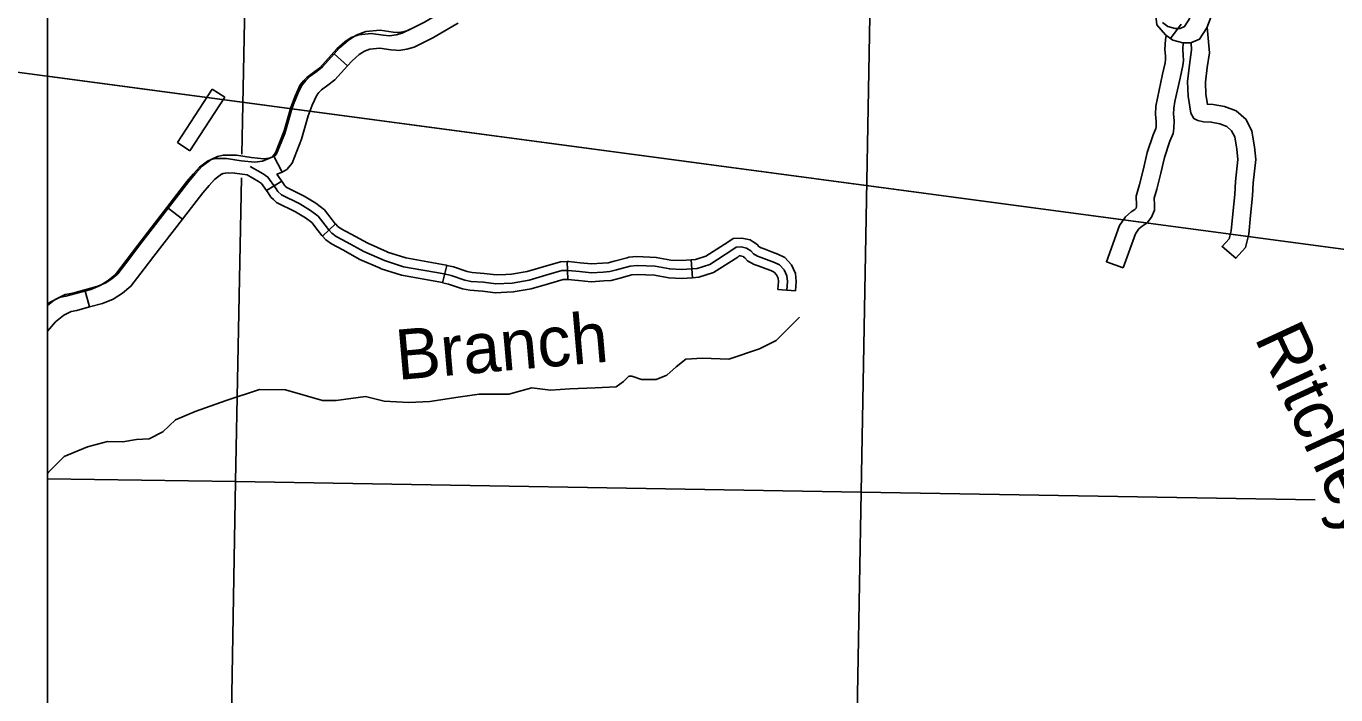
# Model space of a CAD drawing. Extents: x 0 to 3171, y 0 to 2059.
# Drawn here: x 1026.4 to 1210, y 655.3 to 749 of the extents above; entities that cross this region are included whole.
import ezdxf

# ---------------------------------------------------------------- set-up
doc = ezdxf.new("R2010")
doc.units = 0
for name, color, linetype in [('Default', 7, 'Continuous'), ('Level 35', 7, 'Continuous'), ('Level 45', 7, 'Continuous'), ('Level 46', 7, 'Continuous'), ('Level 5', 7, 'Continuous'), ('Level 57', 7, 'Continuous')]:
    doc.layers.add(name, color=color, linetype=linetype)

msp = doc.modelspace()

# ---------------------------------------------------------------- linework, layer by layer
at = {"layer": 'Default'}
for p, q in [((1029.42, 1254.61), (1029.42, 254.41)), ((979.56, 748.65), (1637.4, 660.79)), ((1029.42, 741.99), (1637.4, 660.79))]:
    msp.add_line(p, q, dxfattribs=at)
msp.add_lwpolyline([(2119.81, 1254.61), (1029.42, 1254.61), (1029.42, 254.41), (2119.81, 254.41)], close=True, dxfattribs=at)
msp.add_lwpolyline([(2119.81, 1254.61), (1029.42, 1254.61), (1029.42, 254.41), (2119.81, 254.41)], close=True, dxfattribs=at)
msp.add_lwpolyline([(2119.81, 1254.61), (1029.42, 1254.61), (1029.42, 254.41), (2119.81, 254.41)], close=True, dxfattribs=at)
at = {"layer": 'Level 35'}
msp.add_lwpolyline([(1134.81, 708.22), (1131.56, 704.97), (1129.2, 703.79), (1124.92, 702.32), (1121.23, 702.46), (1118.87, 702.32), (1117.54, 701.28), (1116.21, 700.1), (1114.74, 699.51), (1112.67, 699.51), (1111.34, 699.95), (1110.9, 699.95), (1110.16, 699.21), (1109.13, 698.48), (1106.18, 698.33), (1102.63, 698.18), (1099.93, 698), (1097.32, 698.33), (1094.07, 697.44), (1089.94, 697.44), (1086.99, 697), (1083, 696.41), (1080.05, 696.26), (1076.61, 696.46), (1074, 697.09), (1069.87, 696.56), (1067.95, 696.56), (1065.88, 697.15), (1062.78, 698.03), (1059.12, 698.1), (1054.47, 696.56), (1050.12, 695.01), (1047.39, 693.83), (1045.62, 692.13), (1043.7, 691.17), (1041.93, 691.1), (1040, 690.77), (1037.84, 690.79), (1035.04, 690.06), (1031.79, 688.7), (1029.57, 686.48), (1029.42, 686.32)], dxfattribs=at)
at = {"layer": 'Level 45'}
for p, q in [((1186.82, 747.27), (1188.28, 749.3)), ((1071.47, 743.46), (1069.62, 745.14)), ((1062.32, 728.56), (1061.15, 730.77)), ((1062.29, 727.29), (1060.14, 725.96)), ((1048.33, 721.96), (1046.35, 723.49)), ((1069.77, 721.31), (1067.96, 719.59)), ((1102.26, 716.02), (1102.33, 713.52)), ((1119.63, 716.25), (1119.82, 713.76)), ((1085.38, 715.49), (1084.8, 713.06)), ((1035.33, 709.65), (1034.67, 712.07)), ((1134.27, 711.93), (1131.77, 712.12))]:
    msp.add_line(p, q, dxfattribs=at)
for points in [[(1185.65, 756.26), (1185.67, 755.85), (1185.71, 755.02), (1185.67, 754.15), (1185.52, 753.29), (1185.1, 752.07), (1184.71, 750.91), (1184.91, 749.22), (1186.08, 747.8), (1186.82, 747.27)], [(1186.82, 747.27), (1187.13, 747.05), (1188.55, 746.66), (1189.66, 746.66), (1190.88, 747.2), (1191.89, 748.79), (1192.36, 750), (1192.89, 751.42), (1193.28, 753.22), (1193.33, 753.87)], [(1078.49, 748.13), (1078.57, 748.12), (1079.29, 748.24), (1079.93, 748.4), (1082.26, 749.57), (1085.46, 751.44), (1085.58, 751.52)], [(1029.42, 710.04), (1029.8, 710.33), (1031.09, 711), (1032, 711.16), (1035.49, 712.12), (1036.82, 712.66), (1037.94, 713.37), (1038.96, 714.21), (1042.08, 718.32), (1048.96, 727.22), (1049.88, 728.31), (1050.73, 729.25), (1051.86, 730.09), (1052.39, 730.34), (1052.96, 730.45), (1053.46, 730.48), (1054.54, 730.46), (1056.57, 730.14), (1058.51, 729.96), (1059.54, 730.08), (1060.47, 730.45), (1060.9, 730.67), (1061.38, 731.24), (1062.61, 734.36), (1063.54, 737.62), (1064.14, 739.18), (1064.48, 739.93), (1064.84, 740.8), (1065.3, 741.35), (1065.77, 741.82), (1066.73, 742.51), (1067.58, 743.19), (1069.99, 745.84), (1071.1, 746.8), (1072.01, 747.42), (1073.06, 747.8), (1074.79, 747.99), (1076.45, 747.74), (1077.36, 747.64), (1078.3, 747.8), (1079.12, 748.01), (1081.6, 749.25)], [(1078.24, 745.64), (1078.66, 745.6), (1079.81, 745.8), (1080.8, 746.05), (1083.45, 747.37), (1086.8, 749.32), (1086.99, 749.45)], [(1185.69, 749.51), (1186.42, 748.98), (1187.46, 748.69), (1188.14, 748.69), (1188.77, 748.98), (1189.52, 750.15)], [(1069.62, 745.14), (1070.36, 745.96), (1071.59, 747.01), (1072.69, 747.75), (1074.03, 748.25), (1076.07, 748.46), (1077.86, 748.19), (1078.49, 748.13)], [(1063.92, 738.07), (1064.23, 738.88), (1064.58, 739.65), (1065.01, 740.67), (1065.62, 741.41), (1066.22, 742), (1067.23, 742.72), (1067.97, 743.32), (1069.62, 745.14)], [(1071.47, 743.46), (1072.11, 744.16), (1073.11, 745.02), (1073.84, 745.51), (1074.6, 745.79), (1076.01, 745.94), (1077.55, 745.71), (1078.24, 745.64)], [(1066.26, 737.18), (1066.54, 737.92), (1066.87, 738.65), (1067.17, 739.36), (1067.47, 739.72), (1067.84, 740.08), (1068.74, 740.73), (1069.69, 741.49), (1071.47, 743.46)], [(1061.15, 730.77), (1061.36, 730.88), (1061.54, 731.11), (1062.68, 733.98), (1063.61, 737.23), (1063.92, 738.07)], [(1062.32, 728.56), (1062.95, 728.9), (1063.72, 729.81), (1065.05, 733.18), (1065.98, 736.44), (1066.26, 737.18)], [(1052.37, 730.31), (1052.47, 730.39), (1053.25, 730.75), (1054.05, 730.91), (1054.69, 730.95), (1055.9, 730.92), (1057.98, 730.6), (1059.75, 730.43), (1060.48, 730.52), (1061.2, 730.8), (1061.15, 730.77)], [(1046.35, 723.49), (1049.24, 727.22), (1050.19, 728.34), (1051.13, 729.39), (1052.37, 730.31)], [(1125.96, 718.03), (1125.47, 717.7), (1122.23, 715.61), (1120.48, 715.06), (1118.3, 714.89), (1116.64, 714.98), (1114.61, 715.35), (1112.05, 715.46), (1111.09, 715.39), (1109.18, 714.86), (1108.23, 714.61), (1107.32, 714.54), (1105.65, 714.45), (1103.97, 714.61), (1102.42, 714.77), (1101.5, 714.75), (1099.27, 714.09), (1096.93, 713.4), (1094.57, 713), (1092.25, 712.9), (1090.52, 713.11), (1088.79, 713.23), (1087.91, 713.41), (1085.98, 714.06), (1085.03, 714.29), (1079.34, 715.3), (1076.65, 716.18), (1073.76, 717.45), (1071.39, 718.75), (1069.89, 719.55), (1069.29, 720), (1068.82, 720.51), (1068.34, 721.1), (1067.36, 722.37), (1066.31, 723.17), (1064.79, 724.1), (1062.24, 725.35), (1061.69, 725.85), (1061.39, 726.35), (1060.32, 727.85), (1059.66, 728.31), (1057.82, 729.36)], [(1048.33, 721.96), (1051.18, 725.65), (1052.08, 726.7), (1052.82, 727.54), (1053.86, 728.3)], [(1053.76, 728.23), (1054.04, 728.36), (1054.37, 728.43), (1054.73, 728.45), (1055.68, 728.43), (1057.4, 728.16)], [(1061.09, 724.71), (1060.71, 725.05), (1060.35, 725.67), (1059.43, 726.95), (1059, 727.25), (1057.4, 728.16)], [(1061.57, 728.26), (1062.24, 728.52), (1062.32, 728.56)], [(1062.78, 726.55), (1062.67, 726.64), (1062.44, 727.03), (1061.57, 728.26)], [(1069.77, 721.31), (1069.76, 721.33), (1069.32, 721.87), (1068.25, 723.27), (1067.02, 724.2), (1065.39, 725.2), (1062.95, 726.39), (1062.78, 726.55)], [(1040.98, 716.5), (1042.34, 718.3), (1046.35, 723.49)], [(1067.96, 719.59), (1067.88, 719.68), (1067.36, 720.32), (1066.47, 721.48), (1065.61, 722.14), (1064.19, 723), (1061.53, 724.3), (1061.09, 724.71)], [(1042.97, 714.99), (1044.32, 716.77), (1048.33, 721.96)], [(1077.04, 717.38), (1074.31, 718.58), (1071.98, 719.85), (1070.57, 720.6), (1070.13, 720.94), (1069.77, 721.31)], [(1076.03, 715.09), (1073.2, 716.33), (1070.8, 717.65), (1069.21, 718.49), (1068.46, 719.07), (1067.96, 719.59)], [(1128.34, 718.78), (1127.88, 719.08), (1126.72, 719.32), (1125.54, 719.26), (1124.78, 718.74), (1121.69, 716.76), (1120.24, 716.29), (1119.63, 716.25)], [(1133.02, 712.03), (1133.11, 713.23), (1133.04, 714.03), (1132.65, 714.85), (1132.02, 715.56), (1131.29, 715.9), (1130.58, 716.17), (1129.44, 716.61), (1128.94, 716.76), (1128.35, 717.11), (1128, 717.51), (1127.4, 717.9), (1126.62, 718.06), (1125.96, 718.03)], [(1134.27, 711.93), (1134.36, 713.24), (1134.27, 714.36), (1133.71, 715.55), (1132.78, 716.58), (1131.78, 717.05), (1131.03, 717.34), (1129.86, 717.79), (1129.45, 717.92), (1129.16, 718.09), (1128.83, 718.46), (1128.34, 718.78)], [(1034.67, 712.07), (1036.34, 712.52), (1037.5, 712.99), (1038.46, 713.6), (1039.3, 714.3), (1040.98, 716.5)], [(1085.38, 715.49), (1085.28, 715.52), (1079.65, 716.52), (1077.09, 717.35), (1077.04, 717.38)], [(1102.26, 716.02), (1101.3, 715.99), (1098.91, 715.29), (1096.64, 714.62), (1094.44, 714.25), (1093.67, 714.22)], [(1110.65, 716.56), (1108.86, 716.07), (1108.02, 715.85), (1107.23, 715.79), (1105.68, 715.71), (1104.09, 715.86), (1102.47, 716.02), (1102.26, 716.02)], [(1119.63, 716.25), (1118.29, 716.15), (1116.79, 716.23), (1114.75, 716.6), (1112.03, 716.71), (1110.88, 716.62), (1110.65, 716.56)], [(1126.98, 716.69), (1126.91, 716.73), (1126.53, 716.81), (1126.38, 716.8), (1126.17, 716.65), (1122.76, 714.47), (1120.72, 713.82), (1119.82, 713.76)], [(1131.77, 712.12), (1131.86, 713.23), (1131.82, 713.7), (1131.6, 714.15), (1131.26, 714.53), (1130.8, 714.75), (1130.13, 715.01), (1129.03, 715.42), (1128.44, 715.61), (1127.55, 716.13), (1127.17, 716.56), (1126.98, 716.69)], [(1035.33, 709.65), (1037.14, 710.15), (1038.65, 710.76), (1039.93, 711.57), (1041.12, 712.56), (1042.97, 714.99)], [(1084.8, 713.06), (1084.77, 713.07), (1079.04, 714.09), (1076.2, 715.01), (1076.03, 715.09)], [(1093.67, 714.22), (1092.3, 714.16), (1090.64, 714.36), (1088.96, 714.48), (1088.23, 714.62), (1086.32, 715.27), (1085.38, 715.49)], [(1111.31, 714.15), (1109.51, 713.66), (1108.43, 713.37), (1107.4, 713.3), (1105.63, 713.2), (1103.85, 713.37), (1102.37, 713.52), (1102.33, 713.52)], [(1119.82, 713.76), (1118.32, 713.64), (1116.5, 713.74), (1114.48, 714.11), (1112.07, 714.2), (1111.31, 714.15), (1111.31, 714.15)], [(1029.42, 709.86), (1030.37, 710.6), (1031.93, 711.41), (1032.97, 711.6), (1034.67, 712.07)], [(1093.78, 711.72), (1092.21, 711.65), (1090.4, 711.87), (1088.62, 711.99), (1087.58, 712.2), (1085.63, 712.86), (1084.8, 713.06)], [(1102.33, 713.52), (1101.69, 713.5), (1099.62, 712.89), (1097.21, 712.18), (1094.7, 711.76), (1093.78, 711.72)], [(1029.42, 706.28), (1030.54, 707.56), (1031.73, 708.49), (1032.74, 709.02), (1033.53, 709.16), (1035.33, 709.65)]]:
    msp.add_lwpolyline(points, dxfattribs=at)
at = {"layer": 'Level 46'}
for points in [[(1191.94, 748.86), (1192.29, 745.27), (1191.94, 743.24), (1191.71, 741.16), (1191.75, 739.42), (1191.98, 738.08), (1192.77, 738.05), (1194.37, 737.76), (1196.01, 737.15), (1197.39, 735.91), (1198.21, 734.31), (1198.57, 732.1), (1198.77, 730.33), (1198.39, 727.05), (1198.3, 725.24), (1198.03, 722.46), (1197.79, 719.88), (1197.3, 718), (1195.89, 716.45)], [(1186.18, 747.69), (1186.11, 747.13), (1186.03, 745.74), (1186.1, 744.85), (1186.1, 744.34), (1186.05, 743.89), (1185.7, 742.27), (1184.96, 738.92), (1184.77, 737.8), (1184.69, 736.66), (1184.8, 735.67), (1184.79, 734.92), (1184.74, 734.65), (1184.39, 733.76), (1183.53, 731.3), (1183.03, 729), (1182.47, 726.82), (1182, 725.18), (1182.06, 723.93), (1182.06, 723.73), (1181.97, 723.52), (1181.81, 723.32), (1181.31, 722.99), (1180.49, 722.27), (1179.66, 721.07), (1177.82, 716), (1180.17, 715.14)], [(1188.59, 746.66), (1188.53, 745.76), (1188.59, 744.97), (1188.61, 744.22), (1188.52, 743.48), (1188.14, 741.74), (1187.42, 738.44), (1187.26, 737.51), (1187.2, 736.7), (1187.3, 735.8), (1187.29, 734.69), (1187.16, 733.95), (1186.73, 732.89), (1185.94, 730.62), (1185.46, 728.42), (1184.88, 726.16), (1184.52, 724.89), (1184.56, 723.98), (1184.55, 723.2), (1184.14, 722.23), (1183.52, 721.45), (1182.83, 721), (1182.37, 720.6), (1181.9, 719.92), (1180.17, 715.14)], [(1189.7, 746.68), (1189.74, 745.71), (1189.46, 743.59), (1189.2, 741.27), (1189.26, 739.18), (1189.66, 736.82), (1190.08, 736.07), (1190.65, 735.8), (1191.43, 735.59), (1192.51, 735.56), (1193.71, 735.34), (1194.7, 734.97), (1195.37, 734.36), (1195.8, 733.52), (1196.09, 731.76), (1196.26, 730.33), (1195.9, 727.26), (1195.8, 725.43), (1195.54, 722.7), (1195.32, 720.32), (1195.03, 719.22), (1194.04, 718.12), (1195.95, 716.51)]]:
    msp.add_lwpolyline(points, dxfattribs=at)
at = {"layer": 'Level 5'}
for points in [[(1057.45, 770.67), (1056.68, 731.07)], [(1145, 768.34), (1143.45, 683.7)], [(1056.62, 727.76), (1055.79, 685.2)], [(1029.42, 685.55), (1055.79, 685.2)], [(1055.79, 685.2), (1055.14, 647.29)], [(1055.79, 685.2), (1143.45, 683.7)], [(1143.45, 683.7), (1142.53, 632.13)], [(1143.45, 683.7), (1207.06, 682.64)]]:
    msp.add_lwpolyline(points, dxfattribs=at)
at = {"layer": 'Level 57'}
for p, q in [((1052.53, 740.2), (1047.63, 732.7)), ((1054.28, 739.06), (1052.53, 740.2)), ((1049.38, 731.56), (1054.28, 739.06)), ((1047.63, 732.7), (1049.38, 731.56))]:
    msp.add_line(p, q, dxfattribs=at)

# ---------------------------------------------------------------- texts
at = {"layer": 'Level 35'}
for s, rotation, p in [('Branch', 4.9722, (1078.52, 699.41)), ('Ritchey', 294.8431, (1198.5, 705.36))]:
    msp.add_text(s, height=7.04, rotation=rotation, dxfattribs=at).set_placement(p)

doc.saveas('drawing.dxf')
